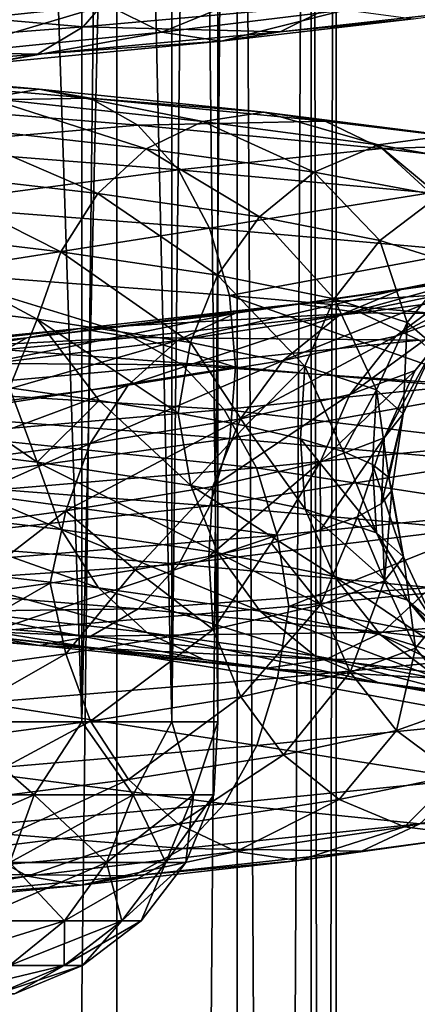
# Model space of a CAD drawing. Header units: metres. Extents: x -109 to 109, y -917 to 389.
# Tile 463 of 656: x 10.19 to 13.72, y -437.01 to -428.26. Entities that reach past the tile are written whole.
import ezdxf

# ---------------------------------------------------------------- set-up
doc = ezdxf.new("R2010")
doc.units = ezdxf.units.M
doc.layers.add('solid_24503124_XXX_01_SW0001_01', color=7, linetype='CONTINUOUS')

msp = doc.modelspace()

# ---------------------------------------------------------------- linework, layer by layer
at = {"layer": 'solid_24503124_XXX_01_SW0001_01'}
for points in [[(9.576207, -399, -393.018372), (9.576207, -434.5, -393.018372), (10.74196, -434.5, -394.901154)], [(10.74196, -399, -394.901154), (9.576207, -399, -393.018372), (10.74196, -434.5, -394.901154)], [(10.74196, -399, -405.598846), (10.74196, -434.5, -405.598846), (9.576207, -434.5, -407.481628)], [(9.576207, -399, -407.481628), (10.74196, -399, -405.598846), (9.576207, -434.5, -407.481628)], [(10.74196, -399, -394.901154), (10.74196, -434.5, -394.901154), (11.541907, -434.5, -396.966034)], [(11.541907, -399, -396.966034), (10.74196, -399, -394.901154), (11.541907, -434.5, -396.966034)], [(11.541907, -399, -403.533966), (11.541907, -434.5, -403.533966), (10.74196, -434.5, -405.598846)], [(10.74196, -399, -405.598846), (11.541907, -399, -403.533966), (10.74196, -434.5, -405.598846)], [(11.541907, -399, -396.966034), (11.541907, -434.5, -396.966034), (11.948811, -434.5, -399.142792)], [(11.948811, -399, -399.142792), (11.541907, -399, -396.966034), (11.948811, -434.5, -399.142792)], [(11.948811, -399, -401.357208), (11.948811, -434.5, -401.357208), (11.541907, -434.5, -403.533966)], [(11.541907, -399, -403.533966), (11.948811, -399, -401.357208), (11.541907, -434.5, -403.533966)], [(11.948811, -399, -399.142792), (11.948811, -434.5, -399.142792), (11.948811, -434.5, -401.357208)], [(11.948811, -399, -401.357208), (11.948811, -399, -399.142792), (11.948811, -434.5, -401.357208)], [(9.607066, -410, 8.758096), (9.606456, -535, 8.758754), (11.053084, -535, 6.843201)], [(11.052779, -410, -6.843673), (11.053084, -535, -6.843201), (9.606456, -535, -8.758754)], [(11.052779, -410, -6.843673), (9.606456, -535, -8.758754), (9.607141, -410, -8.758013)], [(9.607066, -410, 8.758096), (11.053084, -535, 6.843201), (11.052835, -410, 6.84358)], [(12.122142, -410, -4.696133), (11.053084, -535, -6.843201), (11.052779, -410, -6.843673)], [(11.052835, -410, 6.84358), (11.053084, -535, 6.843201), (12.122123, -410, 4.696183)], [(12.122123, -410, 4.696183), (11.053084, -535, 6.843201), (12.122266, -535, 4.695816)], [(12.122142, -410, -4.696133), (12.122266, -535, -4.695816), (11.053084, -535, -6.843201)], [(12.122123, -410, 4.696183), (12.122266, -535, 4.695816), (12.778495, -535, 2.389471)], [(12.122123, -410, 4.696183), (12.778495, -535, 2.389471), (12.778644, -410, 2.388729)], [(12.778636, -410, -2.388776), (12.122266, -535, -4.695816), (12.122142, -410, -4.696133)], [(12.778636, -410, -2.388776), (12.778495, -535, -2.389471), (12.122266, -535, -4.695816)], [(12.778644, -410, 2.388729), (12.778495, -535, 2.389471), (13, -535)], [(13, -410), (13, -535), (12.778495, -535, -2.389471)], [(12.778636, -410, -2.388776), (13, -410), (12.778495, -535, -2.389471)], [(12.778644, -410, 2.388729), (13, -535), (13, -410)], [(9.073048, -428.325836, 11.788913), (8.729235, -427.929352, 11.342185), (10.547944, -427.730927, 9.67482)], [(10.963389, -428.127411, 10.055876), (9.073048, -428.325836, 11.788913), (10.547944, -427.730927, 9.67482)], [(11.09482, -427.924713, 14.415869), (8.453803, -428.123138, 16.107679), (10.751716, -428.322601, 13.970062)], [(11.09482, -427.924713, 14.415869), (10.751716, -428.322601, 13.970062), (12.991803, -428.124176, 11.916384)], [(11.451722, -428.368988, 10.503786), (10.963389, -428.127411, 10.055876), (12.527042, -427.928986, 8.022852)], [(13.085023, -428.170563, 8.380207), (11.451722, -428.368988, 10.503786), (12.527042, -427.928986, 8.022852)], [(8.453803, -428.123138, 16.107679), (8.192371, -428.521027, 15.609554), (10.751716, -428.322601, 13.970062)], [(9.47718, -428.567413, 12.314015), (9.073048, -428.325836, 11.788913), (10.963389, -428.127411, 10.055876)], [(11.451722, -428.368988, 10.503786), (9.47718, -428.567413, 12.314015), (10.963389, -428.127411, 10.055876)], [(12.991803, -428.124176, 11.916384), (10.751716, -428.322601, 13.970062), (12.504042, -428.367371, 11.468998)], [(11.977977, -428.448975, 10.986479), (11.451722, -428.368988, 10.503786), (13.085023, -428.170563, 8.380207)], [(13.686336, -428.250549, 8.765313), (11.977977, -428.448975, 10.986479), (13.085023, -428.170563, 8.380207)], [(12.991803, -428.124176, 11.916384), (12.504042, -428.367371, 11.468998), (14.28743, -428.168945, 9.15028)], [(14.28743, -428.168945, 9.15028), (12.504042, -428.367371, 11.468998), (13.686336, -428.250549, 8.765313)], [(12.504042, -428.367371, 11.468998), (11.977977, -428.448975, 10.986479), (13.686336, -428.250549, 8.765313)], [(10.751716, -428.322601, 13.970062), (8.192371, -428.521027, 15.609554), (10.348056, -428.565796, 13.445573)], [(10.751716, -428.322601, 13.970062), (10.348056, -428.565796, 13.445573), (12.504042, -428.367371, 11.468998)], [(9.912697, -428.6474, 12.879896), (9.47718, -428.567413, 12.314015), (11.451722, -428.368988, 10.503786)], [(11.977977, -428.448975, 10.986479), (9.912697, -428.6474, 12.879896), (11.451722, -428.368988, 10.503786)], [(12.504042, -428.367371, 11.468998), (10.348056, -428.565796, 13.445573), (11.977977, -428.448975, 10.986479)], [(8.192371, -428.521027, 15.609554), (7.884799, -428.764221, 15.023513), (10.348056, -428.565796, 13.445573)], [(10.348056, -428.565796, 13.445573), (9.912697, -428.6474, 12.879896), (11.977977, -428.448975, 10.986479)], [(10.348056, -428.565796, 13.445573), (7.884799, -428.764221, 15.023513), (9.912697, -428.6474, 12.879896)], [(8.053559, -428.670746, -14.108828), (10.361092, -428.875031, -12.512981), (8.407551, -428.750732, -14.728977)], [(9.905837, -428.956635, -11.963176), (10.361092, -428.875031, -12.512981), (8.053559, -428.670746, -14.108828)], [(8.407551, -428.750732, -14.728977), (10.81651, -428.955017, -13.062986), (8.736034, -428.99231, -15.304439)], [(10.361092, -428.875031, -12.512981), (10.81651, -428.955017, -13.062986), (8.407551, -428.750732, -14.728977)], [(9.905837, -428.956635, -11.963176), (11.816222, -429.162476, -10.080883), (10.361092, -428.875031, -12.512981)], [(10.361092, -428.875031, -12.512981), (12.359274, -429.080872, -10.544182), (10.81651, -428.955017, -13.062986)], [(11.816222, -429.162476, -10.080883), (12.359274, -429.080872, -10.544182), (10.361092, -428.875031, -12.512981)], [(10.81651, -428.955017, -13.062986), (11.239112, -429.196594, -13.573358), (8.736034, -428.99231, -15.304439)], [(9.48373, -429.199799, -11.453402), (11.31271, -429.40567, -9.651317), (9.905837, -428.956635, -11.963176)], [(11.31271, -429.40567, -9.651317), (11.816222, -429.162476, -10.080883), (9.905837, -428.956635, -11.963176)], [(10.81651, -428.955017, -13.062986), (12.902523, -429.160858, -11.007648), (11.239112, -429.196594, -13.573358)], [(12.359274, -429.080872, -10.544182), (12.902523, -429.160858, -11.007648), (10.81651, -428.955017, -13.062986)], [(8.736034, -428.99231, -15.304439), (11.239112, -429.196594, -13.573358), (9.015489, -429.388794, -15.794008)], [(11.816222, -429.162476, -10.080883), (13.374071, -429.369904, -7.897346), (12.359274, -429.080872, -10.544182)], [(12.359274, -429.080872, -10.544182), (13.988719, -429.2883, -8.260294), (12.902523, -429.160858, -11.007648)], [(13.374071, -429.369904, -7.897346), (13.988719, -429.2883, -8.260294), (12.359274, -429.080872, -10.544182)], [(11.239112, -429.196594, -13.573358), (11.598637, -429.593079, -14.007551), (9.015489, -429.388794, -15.794008)], [(9.124947, -429.597717, -11.020103), (10.884733, -429.803558, -9.286193), (9.48373, -429.199799, -11.453402)], [(10.884733, -429.803558, -9.286193), (11.31271, -429.40567, -9.651317), (9.48373, -429.199799, -11.453402)], [(12.902523, -429.160858, -11.007648), (13.406624, -429.402435, -11.437717), (11.239112, -429.196594, -13.573358)], [(11.239112, -429.196594, -13.573358), (13.406624, -429.402435, -11.437717), (11.598637, -429.593079, -14.007551)], [(11.31271, -429.40567, -9.651317), (12.804176, -429.613098, -7.560824), (11.816222, -429.162476, -10.080883)], [(12.804176, -429.613098, -7.560824), (13.374071, -429.369904, -7.897346), (11.816222, -429.162476, -10.080883)], [(12.902523, -429.160858, -11.007648), (14.60359, -429.368317, -8.623372), (13.406624, -429.402435, -11.437717)], [(13.988719, -429.2883, -8.260294), (14.60359, -429.368317, -8.623372), (12.902523, -429.160858, -11.007648)], [(13.374071, -429.369904, -7.897346), (14.533955, -429.578918, -5.479165), (13.988719, -429.2883, -8.260294)], [(9.015489, -429.388794, -15.794008), (11.598637, -429.593079, -14.007551), (9.23094, -429.906555, -16.171452)], [(13.406624, -429.402435, -11.437717), (13.835485, -429.79892, -11.803596), (11.598637, -429.593079, -14.007551)], [(12.804176, -429.613098, -7.560824), (13.914635, -429.822113, -5.245687), (13.374071, -429.369904, -7.897346)], [(13.914635, -429.822113, -5.245687), (14.533955, -429.578918, -5.479165), (13.374071, -429.369904, -7.897346)], [(14.60359, -429.368317, -8.623372), (15.174152, -429.609894, -8.960288), (13.406624, -429.402435, -11.437717)], [(13.406624, -429.402435, -11.437717), (15.174152, -429.609894, -8.960288), (13.835485, -429.79892, -11.803596)], [(10.884733, -429.803558, -9.286193), (12.319775, -430.011017, -7.274787), (11.31271, -429.40567, -9.651317)], [(12.319775, -430.011017, -7.274787), (12.804176, -429.613098, -7.560824), (11.31271, -429.40567, -9.651317)], [(8.848669, -430.116486, -10.686444), (10.555174, -430.322327, -9.005033), (9.124947, -429.597717, -11.020103)], [(10.555174, -430.322327, -9.005033), (10.884733, -429.803558, -9.286193), (9.124947, -429.597717, -11.020103)], [(11.598637, -429.593079, -14.007551), (11.87582, -430.11084, -14.342303), (9.23094, -429.906555, -16.171452)], [(11.598637, -429.593079, -14.007551), (13.835485, -429.79892, -11.803596), (11.87582, -430.11084, -14.342303)], [(12.319775, -430.011017, -7.274787), (13.388223, -430.220032, -5.047235), (12.804176, -429.613098, -7.560824)], [(13.388223, -430.220032, -5.047235), (13.914635, -429.822113, -5.245687), (12.804176, -429.613098, -7.560824)], [(10.555174, -430.322327, -9.005033), (11.946767, -430.529785, -7.054527), (10.884733, -429.803558, -9.286193)], [(11.946767, -430.529785, -7.054527), (12.319775, -430.011017, -7.274787), (10.884733, -429.803558, -9.286193)], [(13.835485, -429.79892, -11.803596), (14.166124, -430.316681, -12.085677), (11.87582, -430.11084, -14.342303)], [(13.388223, -430.220032, -5.047235), (14.056117, -430.430603, -2.668474), (13.914635, -429.822113, -5.245687)], [(9.23094, -429.906555, -16.171452), (11.87582, -430.11084, -14.342303), (9.369571, -430.505157, -16.414314)], [(11.946767, -430.529785, -7.054527), (12.982865, -430.7388, -4.894419), (12.319775, -430.011017, -7.274787)], [(12.982865, -430.7388, -4.894419), (13.388223, -430.220032, -5.047235), (12.319775, -430.011017, -7.274787)], [(8.671389, -430.715668, -10.472344), (10.343704, -430.921539, -8.82462), (8.848669, -430.116486, -10.686444)], [(10.343704, -430.921539, -8.82462), (10.555174, -430.322327, -9.005033), (8.848669, -430.116486, -10.686444)], [(11.87582, -430.11084, -14.342303), (12.054171, -430.709442, -14.557696), (9.369571, -430.505157, -16.414314)], [(11.87582, -430.11084, -14.342303), (14.166124, -430.316681, -12.085677), (12.054171, -430.709442, -14.557696)], [(12.982865, -430.7388, -4.894419), (13.630537, -430.949371, -2.58768), (13.388223, -430.220032, -5.047235)], [(13.630537, -430.949371, -2.58768), (14.056117, -430.430603, -2.668474), (13.388223, -430.220032, -5.047235)], [(10.343704, -430.921539, -8.82462), (11.707417, -431.128967, -6.913192), (10.555174, -430.322327, -9.005033)], [(11.707417, -431.128967, -6.913192), (11.946767, -430.529785, -7.054527), (10.555174, -430.322327, -9.005033)], [(14.166124, -430.316681, -12.085677), (14.378871, -430.915283, -12.267179), (12.054171, -430.709442, -14.557696)], [(13.600829, -430.647675, 7.500459), (14.225899, -430.566071, 7.845167), (15.363762, -430.349182, 5.281153)], [(14.688696, -430.430786, 5.049105), (13.600829, -430.647675, 7.500459), (15.363762, -430.349182, 5.281153)], [(13.021272, -430.890869, 7.18085), (13.600829, -430.647675, 7.500459), (14.688696, -430.430786, 5.049105)], [(14.062782, -430.673981, 4.833953), (13.021272, -430.890869, 7.18085), (14.688696, -430.430786, 5.049105)], [(13.630537, -430.949371, -2.58768), (13.873363, -431.16156, -0.20413), (14.056117, -430.430603, -2.668474)], [(9.369571, -430.505157, -16.414314), (12.106006, -431.346863, -14.643064), (9.403886, -431.142456, -16.508516)], [(9.369571, -430.505157, -16.414314), (12.054171, -430.709442, -14.557696), (12.106006, -431.346863, -14.643064)], [(11.707417, -431.128967, -6.913192), (12.722757, -431.337982, -4.79636), (11.946767, -430.529785, -7.054527)], [(12.722757, -431.337982, -4.79636), (12.982865, -430.7388, -4.894419), (11.946767, -430.529785, -7.054527)], [(13.530766, -431.071869, 4.651077), (14.062782, -430.673981, 4.833953), (14.684149, -430.458649, 2.342291)], [(14.128625, -430.856537, 2.253679), (13.530766, -431.071869, 4.651077), (14.684149, -430.458649, 2.342291)], [(12.107553, -430.86618, 9.728682), (12.663994, -430.784576, 10.175795), (14.225899, -430.566071, 7.845167)], [(13.600829, -430.647675, 7.500459), (12.107553, -430.86618, 9.728682), (14.225899, -430.566071, 7.845167)], [(14.225899, -430.566071, 7.845167), (12.663994, -430.784576, 10.175795), (14.851194, -430.646057, 8.189999)], [(8.671389, -430.715668, -10.472344), (10.09933, -431.530609, -8.958094), (10.343704, -430.921539, -8.82462)], [(11.591626, -431.109344, 9.314124), (12.107553, -430.86618, 9.728682), (13.600829, -430.647675, 7.500459)], [(13.021272, -430.890869, 7.18085), (11.591626, -431.109344, 9.314124), (13.600829, -430.647675, 7.500459)], [(12.054171, -430.709442, -14.557696), (14.440826, -431.552368, -12.346824), (12.106006, -431.346863, -14.643064)], [(12.054171, -430.709442, -14.557696), (14.378871, -430.915283, -12.267179), (14.440826, -431.552368, -12.346824)], [(12.528658, -431.288788, 6.909188), (13.021272, -430.890869, 7.18085), (14.062782, -430.673981, 4.833953)], [(13.530766, -431.071869, 4.651077), (12.528658, -431.288788, 6.909188), (14.062782, -430.673981, 4.833953)], [(12.663994, -430.784576, 10.175795), (13.220636, -430.864563, 10.623069), (14.851194, -430.646057, 8.189999)], [(14.851194, -430.646057, 8.189999), (13.220636, -430.864563, 10.623069), (15.431431, -430.887634, 8.509982)], [(13.70085, -431.375305, 2.185444), (14.128625, -430.856537, 2.253679), (14.306524, -430.642792, -0.210504)], [(13.873363, -431.16156, -0.20413), (13.70085, -431.375305, 2.185444), (14.306524, -430.642792, -0.210504)], [(10.253724, -431.086243, 11.666695), (10.724967, -431.004639, 12.202874), (12.663994, -430.784576, 10.175795)], [(12.107553, -430.86618, 9.728682), (10.253724, -431.086243, 11.666695), (12.663994, -430.784576, 10.175795)], [(12.663994, -430.784576, 10.175795), (10.724967, -431.004639, 12.202874), (13.220636, -430.864563, 10.623069)], [(12.722757, -431.337982, -4.79636), (13.357453, -431.548584, -2.535836), (12.982865, -430.7388, -4.894419)], [(13.357453, -431.548584, -2.535836), (13.630537, -430.949371, -2.58768), (12.982865, -430.7388, -4.894419)], [(9.816793, -431.329407, 11.169554), (10.253724, -431.086243, 11.666695), (12.107553, -430.86618, 9.728682)], [(11.591626, -431.109344, 9.314124), (9.816793, -431.329407, 11.169554), (12.107553, -430.86618, 9.728682)], [(10.724967, -431.004639, 12.202874), (11.19638, -431.084625, 12.739248), (13.220636, -430.864563, 10.623069)], [(11.153097, -431.507263, 8.961757), (11.591626, -431.109344, 9.314124), (13.021272, -430.890869, 7.18085)], [(12.528658, -431.288788, 6.909188), (11.153097, -431.507263, 8.961757), (13.021272, -430.890869, 7.18085)], [(13.220636, -430.864563, 10.623069), (11.19638, -431.084625, 12.739248), (13.737166, -431.10614, 11.038113)], [(13.121093, -431.590637, 4.510256), (13.530766, -431.071869, 4.651077), (14.128625, -430.856537, 2.253679)], [(13.70085, -431.375305, 2.185444), (13.121093, -431.590637, 4.510256), (14.128625, -430.856537, 2.253679)], [(13.220636, -430.864563, 10.623069), (13.737166, -431.10614, 11.038113), (15.431431, -430.887634, 8.509982)], [(10.343704, -430.921539, -8.82462), (10.09933, -431.530609, -8.958094), (10.894062, -431.642944, -7.97172)], [(10.343704, -430.921539, -8.82462), (10.894062, -431.642944, -7.97172), (11.595678, -431.756134, -6.91159)], [(10.343704, -430.921539, -8.82462), (11.595678, -431.756134, -6.91159), (11.707417, -431.128967, -6.913192)], [(13.357453, -431.548584, -2.535836), (13.595414, -431.760773, -0.200041), (13.630537, -430.949371, -2.58768)], [(13.595414, -431.760773, -0.200041), (13.873363, -431.16156, -0.20413), (13.630537, -430.949371, -2.58768)], [(8.093261, -431.307861, 13.256343), (8.465212, -431.226257, 13.865581), (10.724967, -431.004639, 12.202874)], [(10.253724, -431.086243, 11.666695), (8.093261, -431.307861, 13.256343), (10.724967, -431.004639, 12.202874)], [(10.724967, -431.004639, 12.202874), (8.465212, -431.226257, 13.865581), (11.19638, -431.084625, 12.739248)], [(7.748391, -431.551056, 12.691464), (8.093261, -431.307861, 13.256343), (10.253724, -431.086243, 11.666695)], [(9.816793, -431.329407, 11.169554), (7.748391, -431.551056, 12.691464), (10.253724, -431.086243, 11.666695)], [(8.465212, -431.226257, 13.865581), (8.837298, -431.306244, 14.475039), (11.19638, -431.084625, 12.739248)], [(11.19638, -431.084625, 12.739248), (8.837298, -431.306244, 14.475039), (11.633822, -431.326202, 13.236971)], [(9.403886, -431.142456, -16.508516), (12.106006, -431.346863, -14.643064), (9.370524, -431.775604, -16.415987)], [(9.44541, -431.727325, 10.746993), (9.816793, -431.329407, 11.169554), (11.591626, -431.109344, 9.314124)], [(11.153097, -431.507263, 8.961757), (9.44541, -431.727325, 10.746993), (11.591626, -431.109344, 9.314124)], [(11.19638, -431.084625, 12.739248), (11.633822, -431.326202, 13.236971), (13.737166, -431.10614, 11.038113)], [(11.707417, -431.128967, -6.913192), (11.595678, -431.756134, -6.91159), (12.19426, -431.869659, -5.791836)], [(13.737166, -431.10614, 11.038113), (11.633822, -431.326202, 13.236971), (14.1766, -431.502625, 11.391208)], [(11.707417, -431.128967, -6.913192), (12.19426, -431.869659, -5.791836), (12.722757, -431.337982, -4.79636)], [(12.149325, -431.807556, 6.699997), (12.528658, -431.288788, 6.909188), (13.530766, -431.071869, 4.651077)], [(13.121093, -431.590637, 4.510256), (12.149325, -431.807556, 6.699997), (13.530766, -431.071869, 4.651077)], [(13.426357, -431.974518, 2.141659), (13.70085, -431.375305, 2.185444), (13.873363, -431.16156, -0.20413)], [(13.595414, -431.760773, -0.200041), (13.426357, -431.974518, 2.141659), (13.873363, -431.16156, -0.20413)], [(8.837298, -431.306244, 14.475039), (9.182571, -431.547821, 15.040579), (11.633822, -431.326202, 13.236971)], [(11.633822, -431.326202, 13.236971), (9.182571, -431.547821, 15.040579), (12.005974, -431.722687, 13.660405)], [(10.815413, -432.026031, 8.69042), (11.153097, -431.507263, 8.961757), (12.528658, -431.288788, 6.909188)], [(12.149325, -431.807556, 6.699997), (10.815413, -432.026031, 8.69042), (12.528658, -431.288788, 6.909188)], [(11.633822, -431.326202, 13.236971), (12.005974, -431.722687, 13.660405), (14.1766, -431.502625, 11.391208)], [(12.106006, -431.346863, -14.643064), (12.055398, -431.979889, -14.559178), (9.370524, -431.775604, -16.415987)], [(12.106006, -431.346863, -14.643064), (14.440826, -431.552368, -12.346824), (12.055398, -431.979889, -14.559178)], [(12.722757, -431.337982, -4.79636), (12.19426, -431.869659, -5.791836), (12.683508, -431.983398, -4.623313)], [(12.722757, -431.337982, -4.79636), (12.683508, -431.983398, -4.623313), (13.061089, -432.097839, -3.411531)], [(12.722757, -431.337982, -4.79636), (13.061089, -432.097839, -3.411531), (13.357453, -431.548584, -2.535836)], [(12.858215, -432.18985, 4.419894), (13.121093, -431.590637, 4.510256), (13.70085, -431.375305, 2.185444)], [(13.426357, -431.974518, 2.141659), (12.858215, -432.18985, 4.419894), (13.70085, -431.375305, 2.185444)], [(8.672616, -431.986145, -10.473827), (10.345168, -432.191986, -8.825869), (9.217471, -431.419006, -9.863358)], [(10.345168, -432.191986, -8.825869), (10.09933, -431.530609, -8.958094), (9.217471, -431.419006, -9.863358)], [(14.1766, -431.502625, 11.391208), (12.005974, -431.722687, 13.660405), (14.515392, -432.020386, 11.663434)], [(9.159429, -432.246094, 10.421604), (9.44541, -431.727325, 10.746993), (11.153097, -431.507263, 8.961757)], [(10.815413, -432.026031, 8.69042), (9.159429, -432.246094, 10.421604), (11.153097, -431.507263, 8.961757)], [(9.182571, -431.547821, 15.040579), (9.47631, -431.944336, 15.521708), (12.005974, -431.722687, 13.660405)], [(10.345168, -432.191986, -8.825869), (10.894062, -431.642944, -7.97172), (10.09933, -431.530609, -8.958094)], [(11.905917, -432.406738, 6.565764), (12.149325, -431.807556, 6.699997), (13.121093, -431.590637, 4.510256)], [(12.858215, -432.18985, 4.419894), (11.905917, -432.406738, 6.565764), (13.121093, -431.590637, 4.510256)], [(14.440826, -431.552368, -12.346824), (14.380336, -432.18573, -12.268429), (12.055398, -431.979889, -14.559178)], [(13.357453, -431.548584, -2.535836), (13.061089, -432.097839, -3.411531), (13.323797, -432.212769, -2.168964)], [(13.357453, -431.548584, -2.535836), (13.323797, -432.212769, -2.168964), (13.469008, -432.327942, -0.910079)], [(13.357453, -431.548584, -2.535836), (13.469008, -432.327942, -0.910079), (13.595414, -431.760773, -0.200041)], [(10.345168, -432.191986, -8.825869), (11.709074, -432.399414, -6.91417), (10.894062, -431.642944, -7.97172)], [(11.709074, -432.399414, -6.91417), (11.595678, -431.756134, -6.91159), (10.894062, -431.642944, -7.97172)], [(12.005974, -431.722687, 13.660405), (9.47631, -431.944336, 15.521708), (12.292892, -432.240448, 13.98686)], [(11.709074, -432.399414, -6.91417), (12.19426, -431.869659, -5.791836), (11.595678, -431.756134, -6.91159)], [(12.005974, -431.722687, 13.660405), (12.292892, -432.240448, 13.98686), (14.515392, -432.020386, 11.663434)], [(13.595414, -431.760773, -0.200041), (13.495288, -432.44339, 0.35464), (13.402136, -432.559387, 1.61737)], [(13.595414, -431.760773, -0.200041), (13.402136, -432.559387, 1.61737), (13.426357, -431.974518, 2.141659)], [(13.595414, -431.760773, -0.200041), (13.469008, -432.327942, -0.910079), (13.495288, -432.44339, 0.35464)], [(9.370524, -431.775604, -16.415987), (12.055398, -431.979889, -14.559178), (9.232726, -432.374786, -16.174582)], [(10.598729, -432.625214, 8.51631), (10.815413, -432.026031, 8.69042), (12.149325, -431.807556, 6.699997)], [(11.905917, -432.406738, 6.565764), (10.598729, -432.625214, 8.51631), (12.149325, -431.807556, 6.699997)], [(11.709074, -432.399414, -6.91417), (12.724558, -432.608429, -4.797039), (12.19426, -431.869659, -5.791836)], [(12.724558, -432.608429, -4.797039), (12.683508, -431.983398, -4.623313), (12.19426, -431.869659, -5.791836)], [(10.557915, -432.790588, -9.007372), (10.345168, -432.191986, -8.825869), (8.672616, -431.986145, -10.473827)], [(8.850966, -432.584717, -10.689219), (10.557915, -432.790588, -9.007372), (8.672616, -431.986145, -10.473827)], [(8.975923, -432.845306, 10.212811), (9.159429, -432.246094, 10.421604), (10.815413, -432.026031, 8.69042)], [(10.598729, -432.625214, 8.51631), (8.975923, -432.845306, 10.212811), (10.815413, -432.026031, 8.69042)], [(12.055398, -431.979889, -14.559178), (11.878118, -432.579071, -14.345078), (9.232726, -432.374786, -16.174582)], [(9.47631, -431.944336, 15.521708), (9.702774, -432.462097, 15.892644), (12.292892, -432.240448, 13.98686)], [(12.055398, -431.979889, -14.559178), (14.380336, -432.18573, -12.268429), (11.878118, -432.579071, -14.345078)], [(14.515392, -432.020386, 11.663434), (12.292892, -432.240448, 13.98686), (14.733384, -432.618988, 11.838595)], [(13.359344, -432.819031, -2.536196), (13.061089, -432.097839, -3.411531), (12.683508, -431.983398, -4.623313)], [(12.724558, -432.608429, -4.797039), (13.359344, -432.819031, -2.536196), (12.683508, -431.983398, -4.623313)], [(13.426357, -431.974518, 2.141659), (12.862397, -432.793671, 4.098554), (12.858215, -432.18985, 4.419894)], [(13.426357, -431.974518, 2.141659), (13.190408, -432.6763, 2.870558), (12.862397, -432.793671, 4.098554)], [(13.426357, -431.974518, 2.141659), (13.402136, -432.559387, 1.61737), (13.190408, -432.6763, 2.870558)], [(13.359344, -432.819031, -2.536196), (13.323797, -432.212769, -2.168964), (13.061089, -432.097839, -3.411531)], [(11.949869, -432.998016, -7.056359), (11.709074, -432.399414, -6.91417), (10.345168, -432.191986, -8.825869)], [(10.557915, -432.790588, -9.007372), (11.949869, -432.998016, -7.056359), (10.345168, -432.191986, -8.825869)], [(12.858215, -432.18985, 4.419894), (12.421788, -432.911194, 5.286678), (11.870547, -433.029236, 6.428528)], [(12.858215, -432.18985, 4.419894), (11.870547, -433.029236, 6.428528), (11.905917, -432.406738, 6.565764)], [(14.380336, -432.18573, -12.268429), (14.168865, -432.784943, -12.088016), (11.878118, -432.579071, -14.345078)], [(12.858215, -432.18985, 4.419894), (12.862397, -432.793671, 4.098554), (12.421788, -432.911194, 5.286678)], [(12.292892, -432.240448, 13.98686), (9.702774, -432.462097, 15.892644), (12.477507, -432.83905, 14.196915)], [(12.292892, -432.240448, 13.98686), (12.477507, -432.83905, 14.196915), (14.733384, -432.618988, 11.838595)], [(13.597338, -433.031219, -0.200069), (13.469008, -432.327942, -0.910079), (13.323797, -432.212769, -2.168964)], [(13.359344, -432.819031, -2.536196), (13.597338, -433.031219, -0.200069), (13.323797, -432.212769, -2.168964)], [(9.232726, -432.374786, -16.174582), (11.878118, -432.579071, -14.345078), (9.017979, -432.893555, -15.79837)], [(13.597338, -433.031219, -0.200069), (13.495288, -432.44339, 0.35464), (13.469008, -432.327942, -0.910079)], [(9.702774, -432.462097, 15.892644), (9.848491, -433.060669, 16.131321), (12.477507, -432.83905, 14.196915)], [(11.905917, -432.406738, 6.565764), (11.213665, -433.147888, 7.515335), (10.598729, -432.625214, 8.51631)], [(11.905917, -432.406738, 6.565764), (11.870547, -433.029236, 6.428528), (11.213665, -433.147888, 7.515335)], [(12.986237, -433.207031, -4.895689), (12.724558, -432.608429, -4.797039), (11.709074, -432.399414, -6.91417)], [(11.949869, -432.998016, -7.056359), (12.986237, -433.207031, -4.895689), (11.709074, -432.399414, -6.91417)], [(13.428258, -433.244965, 2.141962), (13.402136, -432.559387, 1.61737), (13.495288, -432.44339, 0.35464)], [(13.597338, -433.031219, -0.200069), (13.428258, -433.244965, 2.141962), (13.495288, -432.44339, 0.35464)], [(10.888555, -433.30835, -9.289454), (10.557915, -432.790588, -9.007372), (8.850966, -432.584717, -10.689219)], [(9.12815, -433.102478, -11.023972), (10.888555, -433.30835, -9.289454), (8.850966, -432.584717, -10.689219)], [(10.598729, -432.625214, 8.51631), (9.613225, -433.386261, 9.478174), (8.975923, -432.845306, 10.212811)], [(11.878118, -432.579071, -14.345078), (11.60184, -433.097839, -14.01142), (9.017979, -432.893555, -15.79837)], [(10.598729, -432.625214, 8.51631), (10.458825, -433.266937, 8.535182), (9.613225, -433.386261, 9.478174)], [(10.598729, -432.625214, 8.51631), (11.213665, -433.147888, 7.515335), (10.458825, -433.266937, 8.535182)], [(11.878118, -432.579071, -14.345078), (14.168865, -432.784943, -12.088016), (11.60184, -433.097839, -14.01142)], [(14.733384, -432.618988, 11.838595), (12.477507, -432.83905, 14.196915), (12.58093, -433.473969, 14.23753)], [(14.733384, -432.618988, 11.838595), (12.58093, -433.473969, 14.23753), (14.839123, -433.254272, 11.864652)], [(13.634077, -433.417633, -2.588352), (13.359344, -432.819031, -2.536196), (12.724558, -432.608429, -4.797039)], [(12.986237, -433.207031, -4.895689), (13.634077, -433.417633, -2.588352), (12.724558, -432.608429, -4.797039)], [(13.428258, -433.244965, 2.141962), (13.190408, -432.6763, 2.870558), (13.402136, -432.559387, 1.61737)], [(12.860036, -433.460297, 4.420519), (12.862397, -432.793671, 4.098554), (13.190408, -432.6763, 2.870558)], [(13.428258, -433.244965, 2.141962), (12.860036, -433.460297, 4.420519), (13.190408, -432.6763, 2.870558)], [(12.3241, -433.515778, -7.277341), (11.949869, -432.998016, -7.056359), (10.557915, -432.790588, -9.007372)], [(10.888555, -433.30835, -9.289454), (12.3241, -433.515778, -7.277341), (10.557915, -432.790588, -9.007372)], [(14.168865, -432.784943, -12.088016), (13.839307, -433.303711, -11.806855), (11.60184, -433.097839, -14.01142)], [(12.860036, -433.460297, 4.420519), (12.421788, -432.911194, 5.286678), (12.862397, -432.793671, 4.098554)], [(9.017979, -432.893555, -15.79837), (11.60184, -433.097839, -14.01142), (8.7391, -433.291473, -15.309811)], [(12.477507, -432.83905, 14.196915), (9.848491, -433.060669, 16.131321), (9.941589, -433.69574, 16.190178)], [(12.477507, -432.83905, 14.196915), (9.941589, -433.69574, 16.190178), (12.58093, -433.473969, 14.23753)], [(13.876966, -433.629791, -0.204183), (13.597338, -433.031219, -0.200069), (13.359344, -432.819031, -2.536196)], [(13.634077, -433.417633, -2.588352), (13.876966, -433.629791, -0.204183), (13.359344, -432.819031, -2.536196)], [(11.907602, -433.677185, 6.566694), (11.870547, -433.029236, 6.428528), (12.421788, -432.911194, 5.286678)], [(12.860036, -433.460297, 4.420519), (11.907602, -433.677185, 6.566694), (12.421788, -432.911194, 5.286678)], [(11.907602, -433.677185, 6.566694), (11.213665, -433.147888, 7.515335), (11.870547, -433.029236, 6.428528)], [(13.392923, -433.724792, -5.049006), (12.986237, -433.207031, -4.895689), (11.949869, -432.998016, -7.056359)], [(12.3241, -433.515778, -7.277341), (13.392923, -433.724792, -5.049006), (11.949869, -432.998016, -7.056359)], [(13.704409, -433.843567, 2.186011), (13.428258, -433.244965, 2.141962), (13.597338, -433.031219, -0.200069)], [(13.876966, -433.629791, -0.204183), (13.704409, -433.843567, 2.186011), (13.597338, -433.031219, -0.200069)], [(11.60184, -433.097839, -14.01142), (11.243056, -433.495758, -13.578121), (8.7391, -433.291473, -15.309811)], [(11.317415, -433.704834, -9.655331), (10.888555, -433.30835, -9.289454), (9.12815, -433.102478, -11.023972)], [(9.487675, -433.498993, -11.458165), (11.317415, -433.704834, -9.655331), (9.12815, -433.102478, -11.023972)], [(10.600229, -433.895691, 8.517515), (10.458825, -433.266937, 8.535182), (11.213665, -433.147888, 7.515335)], [(11.907602, -433.677185, 6.566694), (10.600229, -433.895691, 8.517515), (11.213665, -433.147888, 7.515335)], [(11.60184, -433.097839, -14.01142), (13.839307, -433.303711, -11.806855), (11.243056, -433.495758, -13.578121)], [(13.1245, -434.058868, 4.511427), (12.860036, -433.460297, 4.420519), (13.428258, -433.244965, 2.141962)], [(14.061052, -433.935394, -2.669411), (13.634077, -433.417633, -2.588352), (12.986237, -433.207031, -4.895689)], [(13.392923, -433.724792, -5.049006), (14.061052, -433.935394, -2.669411), (12.986237, -433.207031, -4.895689)], [(13.704409, -433.843567, 2.186011), (13.1245, -434.058868, 4.511427), (13.428258, -433.244965, 2.141962)], [(8.7391, -433.291473, -15.309811), (11.243056, -433.495758, -13.578121), (8.411001, -433.534668, -14.735022)], [(8.977193, -434.115753, 10.214256), (9.613225, -433.386261, 9.478174), (10.458825, -433.266937, 8.535182)], [(10.600229, -433.895691, 8.517515), (8.977193, -434.115753, 10.214256), (10.458825, -433.266937, 8.535182)], [(12.809502, -433.912262, -7.56397), (12.3241, -433.515778, -7.277341), (10.888555, -433.30835, -9.289454)], [(11.317415, -433.704834, -9.655331), (12.809502, -433.912262, -7.56397), (10.888555, -433.30835, -9.289454)], [(13.839307, -433.303711, -11.806855), (13.41133, -433.701599, -11.441731), (11.243056, -433.495758, -13.578121)], [(14.839123, -433.254272, 11.864652), (12.58093, -433.473969, 14.23753), (14.734884, -433.889435, 11.839801)], [(13.839307, -433.303711, -11.806855), (15.663879, -433.511139, -9.24947), (13.41133, -433.701599, -11.441731)], [(14.311547, -434.147552, -0.210578), (13.876966, -433.629791, -0.204183), (13.634077, -433.417633, -2.588352)], [(14.061052, -433.935394, -2.669411), (14.311547, -434.147552, -0.210578), (13.634077, -433.417633, -2.588352)], [(11.243056, -433.495758, -13.578121), (10.82095, -433.738953, -13.068347), (8.411001, -433.534668, -14.735022)], [(11.821517, -433.946411, -10.0854), (11.317415, -433.704834, -9.655331), (9.487675, -433.498993, -11.458165)], [(9.910276, -433.74057, -11.968536), (11.821517, -433.946411, -10.0854), (9.487675, -433.498993, -11.458165)], [(12.58093, -433.473969, 14.23753), (9.941589, -433.69574, 16.190178), (12.478777, -434.109497, 14.19836)], [(11.243056, -433.495758, -13.578121), (13.41133, -433.701599, -11.441731), (10.82095, -433.738953, -13.068347)], [(12.15248, -434.275787, 6.701737), (11.907602, -433.677185, 6.566694), (12.860036, -433.460297, 4.420519)], [(13.1245, -434.058868, 4.511427), (12.15248, -434.275787, 6.701737), (12.860036, -433.460297, 4.420519)], [(13.920423, -434.121277, -5.247869), (13.392923, -433.724792, -5.049006), (12.3241, -433.515778, -7.277341)], [(12.809502, -433.912262, -7.56397), (13.920423, -434.121277, -5.247869), (12.3241, -433.515778, -7.277341)], [(12.58093, -433.473969, 14.23753), (12.478777, -434.109497, 14.19836), (14.734884, -433.889435, 11.839801)], [(15.663879, -433.511139, -9.24947), (15.179478, -433.909058, -8.963432), (13.41133, -433.701599, -11.441731)], [(10.365695, -433.820557, -12.518541), (9.910276, -433.74057, -11.968536), (7.703146, -433.536285, -13.494946)], [(8.057137, -433.616272, -14.115096), (10.365695, -433.820557, -12.518541), (7.703146, -433.536285, -13.494946)], [(8.411001, -433.534668, -14.735022), (10.82095, -433.738953, -13.068347), (8.057137, -433.616272, -14.115096)], [(10.82095, -433.738953, -13.068347), (10.365695, -433.820557, -12.518541), (8.057137, -433.616272, -14.115096)], [(10.818222, -434.494263, 8.692677), (10.600229, -433.895691, 8.517515), (11.907602, -433.677185, 6.566694)], [(12.15248, -434.275787, 6.701737), (10.818222, -434.494263, 8.692677), (11.907602, -433.677185, 6.566694)], [(14.133586, -434.361328, 2.25447), (13.704409, -433.843567, 2.186011), (13.876966, -433.629791, -0.204183)], [(9.941589, -433.69574, 16.190178), (9.849493, -434.331116, 16.132963), (12.478777, -434.109497, 14.19836)], [(12.364765, -434.026398, -10.548867), (11.821517, -433.946411, -10.0854), (9.910276, -433.74057, -11.968536)], [(10.365695, -433.820557, -12.518541), (12.364765, -434.026398, -10.548867), (9.910276, -433.74057, -11.968536)], [(10.82095, -433.738953, -13.068347), (12.907818, -433.944794, -11.012166), (10.365695, -433.820557, -12.518541)], [(13.41133, -433.701599, -11.441731), (12.907818, -433.944794, -11.012166), (10.82095, -433.738953, -13.068347)], [(13.380064, -434.153839, -7.900885), (12.809502, -433.912262, -7.56397), (11.317415, -433.704834, -9.655331)], [(11.821517, -433.946411, -10.0854), (13.380064, -434.153839, -7.900885), (11.317415, -433.704834, -9.655331)], [(13.41133, -433.701599, -11.441731), (15.179478, -433.909058, -8.963432), (12.907818, -433.944794, -11.012166)], [(14.614866, -434.331879, -2.774549), (14.061052, -433.935394, -2.669411), (13.392923, -433.724792, -5.049006)], [(13.920423, -434.121277, -5.247869), (14.614866, -434.331879, -2.774549), (13.392923, -433.724792, -5.049006)], [(12.907818, -433.944794, -11.012166), (12.364765, -434.026398, -10.548867), (10.365695, -433.820557, -12.518541)], [(13.535517, -434.57666, 4.65271), (13.1245, -434.058868, 4.511427), (13.704409, -433.843567, 2.186011)], [(14.133586, -434.361328, 2.25447), (13.535517, -434.57666, 4.65271), (13.704409, -433.843567, 2.186011)], [(9.161807, -434.714325, 10.424311), (8.977193, -434.115753, 10.214256), (10.600229, -433.895691, 8.517515)], [(10.818222, -434.494263, 8.692677), (9.161807, -434.714325, 10.424311), (10.600229, -433.895691, 8.517515)], [(13.994935, -434.233826, -8.263964), (13.380064, -434.153839, -7.900885), (11.821517, -433.946411, -10.0854)], [(12.364765, -434.026398, -10.548867), (13.994935, -434.233826, -8.263964), (11.821517, -433.946411, -10.0854)], [(12.907818, -433.944794, -11.012166), (14.609583, -434.152252, -8.626911), (12.364765, -434.026398, -10.548867)], [(14.734884, -433.889435, 11.839801), (12.478777, -434.109497, 14.19836), (14.518201, -434.488617, 11.66569)], [(14.540467, -434.362854, -5.48162), (13.920423, -434.121277, -5.247869), (12.809502, -433.912262, -7.56397)], [(13.380064, -434.153839, -7.900885), (14.540467, -434.362854, -5.48162), (12.809502, -433.912262, -7.56397)], [(15.179478, -433.909058, -8.963432), (14.609583, -434.152252, -8.626911), (12.907818, -433.944794, -11.012166)], [(14.609583, -434.152252, -8.626911), (13.994935, -434.233826, -8.263964), (12.364765, -434.026398, -10.548867)], [(12.478777, -434.109497, 14.19836), (9.849493, -434.331116, 16.132963), (12.29527, -434.708679, 13.989567)], [(12.533056, -434.793549, 6.911613), (12.15248, -434.275787, 6.701737), (13.1245, -434.058868, 4.511427)], [(12.478777, -434.109497, 14.19836), (12.29527, -434.708679, 13.989567), (14.518201, -434.488617, 11.66569)], [(13.535517, -434.57666, 4.65271), (12.533056, -434.793549, 6.911613), (13.1245, -434.058868, 4.511427)], [(15.208663, -434.442841, -5.733523), (14.540467, -434.362854, -5.48162), (13.380064, -434.153839, -7.900885)], [(13.994935, -434.233826, -8.263964), (15.208663, -434.442841, -5.733523), (13.380064, -434.153839, -7.900885)], [(11.157013, -435.012024, 8.964903), (10.818222, -434.494263, 8.692677), (12.15248, -434.275787, 6.701737)], [(12.533056, -434.793549, 6.911613), (11.157013, -435.012024, 8.964903), (12.15248, -434.275787, 6.701737)], [(9.849493, -434.331116, 16.132963), (9.704652, -434.930328, 15.89572), (12.29527, -434.708679, 13.989567)], [(14.068632, -434.973145, 4.835963), (13.535517, -434.57666, 4.65271), (14.133586, -434.361328, 2.25447)], [(9.576207, -434.5, -393.018372), (9.127277, -435.147034, -392.591309), (10.318532, -435.147034, -394.292603)], [(9.576207, -434.5, -407.481628), (10.318532, -435.147034, -406.207397), (9.127277, -435.147034, -407.908691)], [(9.448726, -435.232086, 10.750766), (9.161807, -434.714325, 10.424311), (10.818222, -434.494263, 8.692677)], [(11.157013, -435.012024, 8.964903), (9.448726, -435.232086, 10.750766), (10.818222, -434.494263, 8.692677)], [(10.74196, -434.5, -394.901154), (9.576207, -434.5, -393.018372), (10.318532, -435.147034, -394.292603)], [(9.576207, -434.5, -407.481628), (10.74196, -434.5, -405.598846), (10.318532, -435.147034, -406.207397)], [(10.74196, -434.5, -394.901154), (10.318532, -435.147034, -394.292603), (11.196263, -435.147034, -396.174896)], [(10.74196, -434.5, -405.598846), (11.196263, -435.147034, -404.325104), (10.318532, -435.147034, -406.207397)], [(11.541907, -434.5, -396.966034), (10.74196, -434.5, -394.901154), (11.196263, -435.147034, -396.174896)], [(10.74196, -434.5, -405.598846), (11.541907, -434.5, -403.533966), (11.196263, -435.147034, -404.325104)], [(11.541907, -434.5, -396.966034), (11.196263, -435.147034, -396.174896), (11.733802, -435.147034, -398.181)], [(11.541907, -434.5, -403.533966), (11.733802, -435.147034, -402.319), (11.196263, -435.147034, -404.325104)], [(11.948811, -434.5, -399.142792), (11.541907, -434.5, -396.966034), (11.733802, -435.147034, -398.181)], [(11.541907, -434.5, -403.533966), (11.948811, -434.5, -401.357208), (11.733802, -435.147034, -402.319)], [(11.948811, -434.5, -399.142792), (11.733802, -435.147034, -398.181), (11.914815, -435.147034, -400.25)], [(11.948811, -434.5, -401.357208), (11.914815, -435.147034, -400.25), (11.733802, -435.147034, -402.319)], [(11.948811, -434.5, -401.357208), (11.948811, -434.5, -399.142792), (11.914815, -435.147034, -400.25)], [(14.518201, -434.488617, 11.66569), (12.29527, -434.708679, 13.989567), (14.180516, -435.007385, 11.394354)], [(13.026688, -435.190033, 7.183837), (12.533056, -434.793549, 6.911613), (13.535517, -434.57666, 4.65271)], [(14.068632, -434.973145, 4.835963), (13.026688, -435.190033, 7.183837), (13.535517, -434.57666, 4.65271)], [(12.29527, -434.708679, 13.989567), (9.704652, -434.930328, 15.89572), (12.00929, -435.227448, 13.664178)], [(12.29527, -434.708679, 13.989567), (12.00929, -435.227448, 13.664178), (14.180516, -435.007385, 11.394354)], [(11.596448, -435.408539, 9.317998), (11.157013, -435.012024, 8.964903), (12.533056, -434.793549, 6.911613)], [(13.026688, -435.190033, 7.183837), (11.596448, -435.408539, 9.317998), (12.533056, -434.793549, 6.911613)], [(9.704652, -434.930328, 15.89572), (9.478928, -435.449097, 15.525994), (12.00929, -435.227448, 13.664178)], [(13.606924, -435.43161, 7.50382), (13.026688, -435.190033, 7.183837), (14.068632, -434.973145, 4.835963)], [(14.695278, -435.214722, 5.051368), (13.606924, -435.43161, 7.50382), (14.068632, -434.973145, 4.835963)], [(9.820876, -435.628601, 11.1742), (9.448726, -435.232086, 10.750766), (11.157013, -435.012024, 8.964903)], [(11.596448, -435.408539, 9.317998), (9.820876, -435.628601, 11.1742), (11.157013, -435.012024, 8.964903)], [(14.180516, -435.007385, 11.394354), (12.00929, -435.227448, 13.664178), (13.741988, -435.405304, 11.041986)], [(10.318532, -435.147034, -406.207397), (10.101958, -435.75058, -406.082367), (8.935706, -435.75058, -407.747955)], [(9.127277, -435.147034, -407.908691), (10.318532, -435.147034, -406.207397), (8.935706, -435.75058, -407.747955)], [(10.318532, -435.147034, -394.292603), (9.127277, -435.147034, -392.591309), (10.101958, -435.75058, -394.417633)], [(10.318532, -435.147034, -394.292603), (10.101958, -435.75058, -394.417633), (10.961267, -435.75058, -396.260437)], [(11.196263, -435.147034, -404.325104), (10.961267, -435.75058, -404.239563), (10.101958, -435.75058, -406.082367)], [(10.318532, -435.147034, -406.207397), (11.196263, -435.147034, -404.325104), (10.101958, -435.75058, -406.082367)], [(11.196263, -435.147034, -396.174896), (10.318532, -435.147034, -394.292603), (10.961267, -435.75058, -396.260437)], [(11.196263, -435.147034, -396.174896), (10.961267, -435.75058, -396.260437), (11.487523, -435.75058, -398.224426)], [(11.733802, -435.147034, -402.319), (11.487523, -435.75058, -402.275574), (10.961267, -435.75058, -404.239563)], [(11.196263, -435.147034, -404.325104), (11.733802, -435.147034, -402.319), (10.961267, -435.75058, -404.239563)], [(11.733802, -435.147034, -398.181), (11.196263, -435.147034, -396.174896), (11.487523, -435.75058, -398.224426)], [(11.733802, -435.147034, -398.181), (11.487523, -435.75058, -398.224426), (11.664736, -435.75058, -400.25)], [(11.914815, -435.147034, -400.25), (11.664736, -435.75058, -400.25), (11.487523, -435.75058, -402.275574)], [(11.733802, -435.147034, -402.319), (11.914815, -435.147034, -400.25), (11.487523, -435.75058, -402.275574)], [(11.914815, -435.147034, -400.25), (11.733802, -435.147034, -398.181), (11.664736, -435.75058, -400.25)], [(12.00929, -435.227448, 13.664178), (9.478928, -435.449097, 15.525994), (11.637906, -435.625366, 13.241617)], [(12.112978, -435.650116, 9.733042), (11.596448, -435.408539, 9.317998), (13.026688, -435.190033, 7.183837)], [(12.00929, -435.227448, 13.664178), (11.637906, -435.625366, 13.241617), (13.741988, -435.405304, 11.041986)], [(13.606924, -435.43161, 7.50382), (12.112978, -435.650116, 9.733042), (13.026688, -435.190033, 7.183837)], [(14.23222, -435.511597, 7.848653), (13.606924, -435.43161, 7.50382), (14.695278, -435.214722, 5.051368)], [(10.258319, -435.870178, 11.671923), (9.820876, -435.628601, 11.1742), (11.596448, -435.408539, 9.317998)], [(12.112978, -435.650116, 9.733042), (10.258319, -435.870178, 11.671923), (11.596448, -435.408539, 9.317998)], [(13.741988, -435.405304, 11.041986), (11.637906, -435.625366, 13.241617), (13.226062, -435.648499, 10.627429)], [(12.669621, -435.730103, 10.180316), (12.112978, -435.650116, 9.733042), (13.606924, -435.43161, 7.50382)], [(14.23222, -435.511597, 7.848653), (12.669621, -435.730103, 10.180316), (13.606924, -435.43161, 7.50382)], [(13.741988, -435.405304, 11.041986), (13.226062, -435.648499, 10.627429), (14.857289, -435.429993, 8.19336)], [(14.857289, -435.429993, 8.19336), (13.226062, -435.648499, 10.627429), (14.23222, -435.511597, 7.848653)], [(9.478928, -435.449097, 15.525994), (9.185795, -435.847015, 15.045857), (11.637906, -435.625366, 13.241617)], [(13.226062, -435.648499, 10.627429), (12.669621, -435.730103, 10.180316), (14.23222, -435.511597, 7.848653)], [(10.258319, -435.870178, 11.671923), (8.096888, -436.091797, 13.262283), (9.820876, -435.628601, 11.1742)], [(11.637906, -435.625366, 13.241617), (9.185795, -435.847015, 15.045857), (11.200974, -435.868561, 12.744476)], [(10.729733, -435.950165, 12.208297), (10.258319, -435.870178, 11.671923), (12.112978, -435.650116, 9.733042)], [(12.669621, -435.730103, 10.180316), (10.729733, -435.950165, 12.208297), (12.112978, -435.650116, 9.733042)], [(11.637906, -435.625366, 13.241617), (11.200974, -435.868561, 12.744476), (13.226062, -435.648499, 10.627429)], [(13.226062, -435.648499, 10.627429), (11.200974, -435.868561, 12.744476), (12.669621, -435.730103, 10.180316)], [(10.101958, -435.75058, -394.417633), (9.757371, -436.268707, -394.616577), (10.587367, -436.268707, -396.396515)], [(10.961267, -435.75058, -404.239563), (10.587367, -436.268707, -404.103485), (9.757371, -436.268707, -405.883423)], [(10.101958, -435.75058, -406.082367), (10.961267, -435.75058, -404.239563), (9.757371, -436.268707, -405.883423)], [(10.961267, -435.75058, -396.260437), (10.101958, -435.75058, -394.417633), (10.587367, -436.268707, -396.396515)], [(10.961267, -435.75058, -396.260437), (10.587367, -436.268707, -396.396515), (11.095673, -436.268707, -398.293549)], [(11.487523, -435.75058, -402.275574), (11.095673, -436.268707, -402.206451), (10.587367, -436.268707, -404.103485)], [(10.961267, -435.75058, -404.239563), (11.487523, -435.75058, -402.275574), (10.587367, -436.268707, -404.103485)], [(11.200974, -435.868561, 12.744476), (10.729733, -435.950165, 12.208297), (12.669621, -435.730103, 10.180316)], [(11.487523, -435.75058, -398.224426), (10.961267, -435.75058, -396.260437), (11.095673, -436.268707, -398.293549)], [(11.487523, -435.75058, -398.224426), (11.095673, -436.268707, -398.293549), (11.266841, -436.268707, -400.25)], [(11.664736, -435.75058, -400.25), (11.266841, -436.268707, -400.25), (11.095673, -436.268707, -402.206451)], [(11.487523, -435.75058, -402.275574), (11.664736, -435.75058, -400.25), (11.095673, -436.268707, -402.206451)], [(11.664736, -435.75058, -400.25), (11.487523, -435.75058, -398.224426), (11.266841, -436.268707, -400.25)], [(8.468973, -436.171783, 13.871741), (8.096888, -436.091797, 13.262283), (10.258319, -435.870178, 11.671923)], [(10.729733, -435.950165, 12.208297), (8.468973, -436.171783, 13.871741), (10.258319, -435.870178, 11.671923)], [(9.185795, -435.847015, 15.045857), (8.840925, -436.090179, 14.480979), (11.200974, -435.868561, 12.744476)], [(11.200974, -435.868561, 12.744476), (8.840925, -436.090179, 14.480979), (10.729733, -435.950165, 12.208297)], [(8.840925, -436.090179, 14.480979), (8.468973, -436.171783, 13.871741), (10.729733, -435.950165, 12.208297)], [(10.587367, -436.268707, -404.103485), (10.100098, -436.666046, -403.926147), (9.3083, -436.666046, -405.624146)], [(9.757371, -436.268707, -405.883423), (10.587367, -436.268707, -404.103485), (9.3083, -436.666046, -405.624146)], [(10.587367, -436.268707, -396.396515), (9.757371, -436.268707, -394.616577), (10.100098, -436.666046, -396.573853)], [(10.587367, -436.268707, -396.396515), (10.100098, -436.666046, -396.573853), (10.585009, -436.666046, -398.383575)], [(11.095673, -436.268707, -402.206451), (10.585009, -436.666046, -402.116425), (10.100098, -436.666046, -403.926147)], [(10.587367, -436.268707, -404.103485), (11.095673, -436.268707, -402.206451), (10.100098, -436.666046, -403.926147)], [(11.095673, -436.268707, -398.293549), (10.585009, -436.666046, -398.383575), (10.7483, -436.666046, -400.25)], [(11.095673, -436.268707, -398.293549), (10.587367, -436.268707, -396.396515), (10.585009, -436.666046, -398.383575)], [(11.266841, -436.268707, -400.25), (10.7483, -436.666046, -400.25), (10.585009, -436.666046, -402.116425)], [(11.095673, -436.268707, -402.206451), (11.266841, -436.268707, -400.25), (10.585009, -436.666046, -402.116425)], [(11.266841, -436.268707, -400.25), (11.095673, -436.268707, -398.293549), (10.7483, -436.666046, -400.25)], [(10.585009, -436.666046, -402.116425), (9.9904, -436.915497, -402.011566), (9.532729, -436.915497, -403.719635)], [(10.100098, -436.666046, -403.926147), (10.585009, -436.666046, -402.116425), (9.532729, -436.915497, -403.719635)], [(10.585009, -436.666046, -398.383575), (9.9904, -436.915497, -398.488434), (10.144519, -436.915497, -400.25)], [(10.585009, -436.666046, -398.383575), (10.100098, -436.666046, -396.573853), (9.9904, -436.915497, -398.488434)], [(10.7483, -436.666046, -400.25), (10.144519, -436.915497, -400.25), (9.9904, -436.915497, -402.011566)], [(10.585009, -436.666046, -402.116425), (10.7483, -436.666046, -400.25), (9.9904, -436.915497, -402.011566)], [(10.7483, -436.666046, -400.25), (10.585009, -436.666046, -398.383575), (10.144519, -436.915497, -400.25)]]:
    msp.add_3dface(points, dxfattribs=at)

doc.saveas('drawing.dxf')
